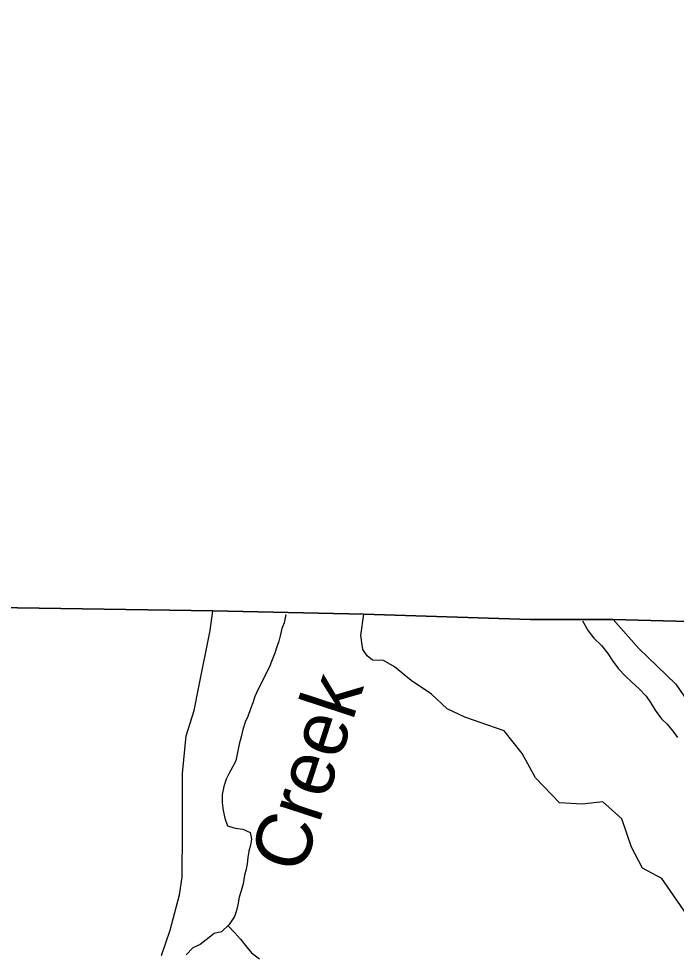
# Model space of a CAD drawing. Extents: x 2043100 to 2470832, y 443715 to 810583.
# Drawn here: x 2201837 to 2207728, y 668717 to 677090 of the extents above; entities that cross this region are included whole.
import ezdxf

# ---------------------------------------------------------------- set-up
doc = ezdxf.new("R2010")
doc.units = 0
for name, color, linetype in [('GM_X_Adjacent_County', 7, 'Continuous'), ('GM_X_County', 7, 'Continuous'), ('GM_X_County_ROW', 7, 'Continuous'), ('GM_X_Minor_River', 7, 'Continuous'), ('GM_X_Minor_River_Text', 7, 'Continuous'), ('GM_X_State_Route', 7, 'Continuous'), ('GM_X_Township', 7, 'Continuous')]:
    doc.layers.add(name, color=color, linetype=linetype)

msp = doc.modelspace()

# ---------------------------------------------------------------- linework, layer by layer
at = {"layer": 'GM_X_Adjacent_County'}
msp.add_lwpolyline([(2214125.7, 671527.1), (2207163.3, 671713.4), (2206418.8, 671712), (2204928.7, 671759.5), (2203576.7, 671789.9), (2199683.1, 671849.5)], dxfattribs=at)
at = {"layer": 'GM_X_County'}
msp.add_lwpolyline([(2194455.6, 656593), (2194569.9, 662033.3), (2194584.6, 665789.8), (2194690, 669865.4), (2194718.3, 672118.5), (2197942.6, 671962), (2199683.1, 671849.5), (2203576.7, 671789.9), (2204928.7, 671759.5), (2206418.8, 671712), (2207163.3, 671713.4), (2214125.7, 671527.1), (2214244.6, 671519.4), (2221487.2, 671304.4), (2223517.9, 671250.4), (2223585.6, 671237.4), (2223922.3, 671228.3), (2224670.6, 671211.8), (2226544.2, 671184.2), (2226734.7, 671179.6), (2226745.3, 671901.1), (2226791.5, 675309.4), (2226874.1, 681416.7)], dxfattribs=at)
at = {"layer": 'GM_X_County_ROW'}
msp.add_lwpolyline([(2207818.8, 669076.2), (2207596.6, 669395), (2207425.7, 669487.1), (2207327.8, 669674.4), (2207238.8, 669929.7), (2207068.6, 670079.8), (2206884.4, 670059.9), (2206680.6, 670072.2), (2206467.2, 670296.9), (2206345.7, 670512.5), (2206186.1, 670716.6), (2205833.6, 670838.7), (2205674.5, 670914.6), (2205534, 671044.4), (2205351.5, 671168.6), (2205204.9, 671288.4), (2205105.6, 671345.6), (2205007.6, 671348.7), (2204960.1, 671387.3), (2204920.8, 671445.8), (2204902.2, 671570.1), (2204928.7, 671759.5)], dxfattribs=at)
at = {"layer": 'GM_X_Minor_River'}
for points in [[(2204230.1, 671758.2), (2204214.3, 671684), (2204194.7, 671631.8), (2204181.1, 671577.6), (2204167.6, 671519.5), (2204148, 671467.3), (2204130.5, 671413.1), (2204107, 671352.8), (2204079.5, 671284.6), (2204046.1, 671214.3), (2204012.7, 671145.9), (2203983.2, 671089.7), (2203953.7, 671023.4), (2203934.2, 670967.2), (2203914.6, 670913), (2203889.2, 670844.7), (2203865.6, 670794.5), (2203846.1, 670728.3), (2203828.7, 670662.1), (2203813.2, 670595.9), (2203797.8, 670523.7), (2203782.4, 670449.5), (2203756.8, 670397.3), (2203719.4, 670332.9), (2203695.8, 670282.7), (2203674.3, 670218.5), (2203658.9, 670148.3), (2203659.5, 670074.3), (2203670, 670004.3), (2203684.5, 669936.4), (2203707.1, 669866.5), (2203777.2, 669845.1), (2203845.2, 669837.6), (2203909.3, 669806.1), (2203923.8, 669748.2), (2203912.2, 669692.1), (2203898.7, 669639.9), (2203889.1, 669583.8), (2203883.6, 669527.7), (2203874, 669477.6), (2203860.4, 669425.4), (2203847, 669347.3), (2203829.5, 669285.1), (2203812, 669228.9), (2203800.5, 669158.7), (2203788.9, 669108.6), (2203769.4, 669054.4), (2203722, 668983.9), (2203652.6, 668917.3), (2203588.8, 668902.8), (2203515.3, 668846.1), (2203461.6, 668805.7), (2203398, 668773.1), (2203336.5, 668710.5)], [(2206888, 671700.5), (2206938.2, 671612.4), (2206988.7, 671544.7), (2207057.1, 671479.3), (2207113.6, 671409.7), (2207160.1, 671340), (2207208.6, 671270.4), (2207269, 671208.8), (2207325.4, 671155.2), (2207395.8, 671091.8), (2207456.3, 671026.2), (2207496.7, 670970.5), (2207539.2, 670900.8), (2207595.7, 670825.2), (2207646, 670777.6), (2207698.5, 670712), (2207738.9, 670658.3)], [(2203711, 668973.4), (2203770.5, 668912.3), (2203822.9, 668852.7), (2203881.4, 668781.1), (2203923.8, 668729.4), (2203994.2, 668676)]]:
    msp.add_lwpolyline(points, dxfattribs=at)
at = {"layer": 'GM_X_State_Route'}
for points in [[(2203115.7, 668705.4), (2203193, 668932.7), (2203277.6, 669248.1), (2203302, 669408.1), (2203303.9, 669814.8), (2203303.4, 670335.7), (2203336.3, 670671.8), (2203407.6, 670897.7), (2203450.5, 671110.9), (2203551.5, 671613.5), (2203576.7, 671789.9)], [(2207163.3, 671713.4), (2207390.9, 671454), (2207724.2, 671134.1), (2207828.5, 670983.1)]]:
    msp.add_lwpolyline(points, dxfattribs=at)
at = {"layer": 'GM_X_Township'}
msp.add_lwpolyline([(2194455.6, 656593), (2194569.9, 662033.3), (2194584.6, 665789.8), (2194690, 669865.4), (2194718.3, 672118.5), (2197942.6, 671962), (2199683.1, 671849.5), (2203576.7, 671789.9), (2204928.7, 671759.5), (2206418.8, 671712), (2207163.3, 671713.4), (2214125.7, 671527.1), (2214244.6, 671519.4), (2221487.2, 671304.4), (2221404.5, 668585.8), (2221385.5, 667962), (2221326.3, 666019), (2221192, 660298.5), (2221175.2, 657998.8)], dxfattribs=at)

# ---------------------------------------------------------------- texts
at = {"layer": 'GM_X_Minor_River_Text'}
msp.add_text('Creek', height=500.02, rotation=71.83493, dxfattribs=at).set_placement((2204375.8, 669420.3))

doc.saveas('drawing.dxf')
